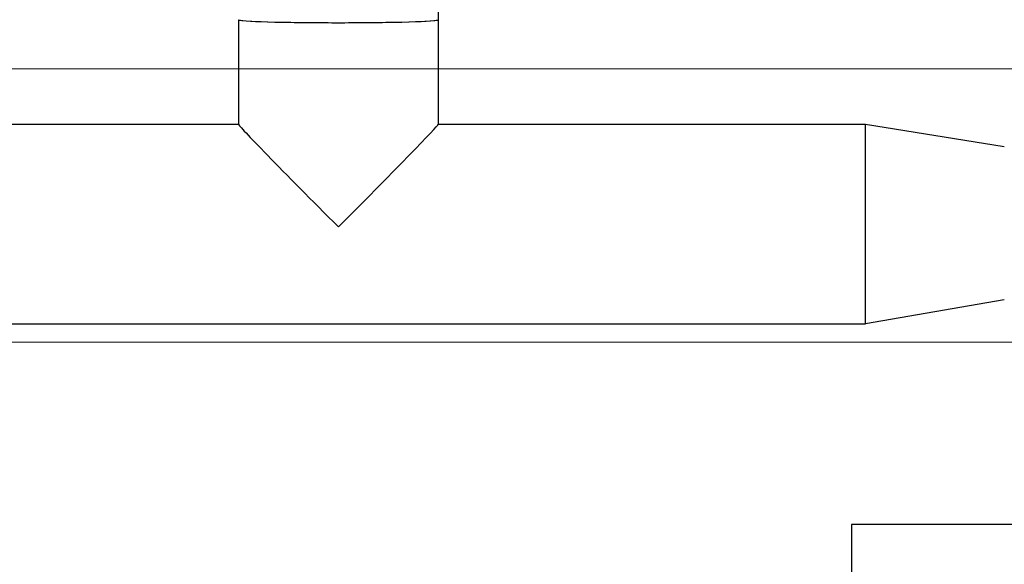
# Model space of a CAD drawing. Extents: x -89225 to 110569, y 13360 to 87647.
# Tile 297 of 478: x 34866 to 35946, y 83694 to 84292. Entities that reach past the tile are written whole.
import ezdxf

# ---------------------------------------------------------------- set-up
doc = ezdxf.new("R2010")
doc.units = 0
doc.layers.add('Beluchtingstank', color=253, linetype='Continuous')
doc.layers.add('Iv-Lines 035', color=4, linetype='Continuous')

# ---------------------------------------------------------------- blocks, each defined once
blk = doc.blocks.new('Leidingwerk beluchtingsinstallatie')
for p, q in [((1282427.7, -919941.9), (1282427.7, -920056.5)), ((1282646.7, -919941.9), (1282646.7, -920056.5)), ((1281959.2, -920056.4), (1282427.7, -920056.4)), ((1282646.7, -920056.4), (1283115.2, -920056.4)), ((1283115.2, -920056.4), (1283267.6, -920081.1)), ((1283267.6, -920249.4), (1283115.2, -920275.5)), ((1281959.2, -920275.5), (1283115.2, -920275.5))]:
    blk.add_line(p, q)
for centre, major_axis, ratio, start_param, end_param in [((1282537.2, -919941.9), (109.5, 0), 0.029412, 3.141593, 6.283185), ((1282537.2, -919941.9), (-109.5, 0), 0.029412, 0, 3.141593), ((1282537.2, -920166), (-109.5, 109.5), 0.014614, 0.014613, 1.5856), ((1282537.2, -920166), (-109.5, -109.5), 0.014805, 1.556184, 3.126789), ((1283115.2, -920166), (0, -109.5), 0.000191, 6.283185, 9.424778)]:
    blk.add_ellipse(centre, major_axis=major_axis, ratio=ratio, start_param=start_param, end_param=end_param)
for points, knots in [([(1282646.7, -919627.5), (1282646.7, -919628.3), (1282646.7, -919628.7), (1282646.7, -919630.9), (1282646.7, -919633.1), (1282646.7, -919639.9), (1282646.7, -919645.2), (1282646.7, -919658), (1282646.7, -919665.7), (1282646.7, -919683.2), (1282646.7, -919693.1), (1282646.7, -919714.8), (1282646.7, -919726.8), (1282646.7, -919752.2), (1282646.7, -919765.9), (1282646.7, -919794.4), (1282646.7, -919809.3), (1282646.7, -919840.1), (1282646.7, -919856), (1282646.7, -919888.3), (1282646.7, -919904.8), (1282646.7, -919928.1), (1282646.7, -919935), (1282646.7, -919941.9)], [0, 0, 0, 0, 2.262885, 2.262885, 6.130627, 6.130627, 11.179216, 11.179216, 16.131648, 16.131648, 21.074688, 21.074688, 26.015691, 26.015691, 30.955986, 30.955986, 35.895972, 35.895972, 40.835803, 40.835803, 45.775555, 45.775555, 47.841067, 47.841067, 47.841067, 47.841067]), ([(1283115.2, -920169.2), (1283115.2, -920156.6), (1283115.2, -920144), (1283115.2, -920132.1), (1283115.2, -920123.3), (1283115.2, -920114.9), (1283115.2, -920107.2), (1283115.2, -920101.3), (1283115.2, -920095.9), (1283115.2, -920090.8), (1283115.2, -920083.2), (1283115.2, -920076.8), (1283115.2, -920071.5), (1283115.2, -920066.3), (1283115.2, -920062.4), (1283115.2, -920059.9), (1283115.2, -920057.9), (1283115.2, -920056.7), (1283115.2, -920056.5), (1283115.2, -920056.4), (1283115.2, -920056.4), (1283115.2, -920056.4)], [-34.512893, -34.512893, -34.512893, -34.512893, -30.739256, -30.739256, -30.739256, -27.970219, -27.970219, -27.970219, -25.890615, -25.890615, -25.890615, -22.77179, -22.77179, -22.77179, -19.693565, -19.693565, -19.693565, -17.256447, -17.256447, -17.256447, -16.923237, -16.923237, -16.923237, -16.923237]), ([(1283115.2, -920275.5), (1283115.2, -920275.5), (1283115.2, -920273.8), (1283115.2, -920270.5), (1283115.2, -920267.9), (1283115.2, -920264.3), (1283115.2, -920259.9), (1283115.2, -920255.8), (1283115.2, -920251.1), (1283115.2, -920245.7), (1283115.2, -920236.8), (1283115.2, -920226.3), (1283115.2, -920214.7), (1283115.2, -920204.2), (1283115.2, -920192.8), (1283115.2, -920181.1), (1283115.2, -920177.2), (1283115.2, -920173.2), (1283115.2, -920169.2)], [-16.944217, -16.944217, -16.944217, -16.944217, -13.584257, -13.584257, -13.584257, -10.986652, -10.986652, -10.986652, -8.622278, -8.622278, -8.622278, -4.732698, -4.732698, -4.732698, -1.197554, -1.197554, -1.197554, -0.000001, -0.000001, -0.000001, -0.000001])]:
    blk.add_open_spline(points, degree=3, knots=knots)
blk = doc.blocks.new('Beluchtingselementen Bosman')
for p, q in [((1277299.4, -854324.5), (1275289.4, -854324.5)), ((1275289.4, -854324.5), (1275289.4, -854472))]:
    blk.add_line(p, q)

msp = doc.modelspace()

# ---------------------------------------------------------------- linework, layer by layer
at = {"layer": 'Beluchtingstank', "lineweight": 9, "ltscale": 0.01}
for p, q in [((30135.9, 84237.7), (53025.9, 84237.7)), ((30135.9, 83937.7), (53025.9, 83937.7))]:
    msp.add_line(p, q, dxfattribs=at)

# ---------------------------------------------------------------- block references
at = {"layer": 'Iv-Lines 035'}
for name, p in [('Leidingwerk beluchtingsinstallatie', (-1247321.4, 1004233.5)), ('Beluchtingselementen Bosman', (-1239510.9, 938062.2))]:
    msp.add_blockref(name, p, dxfattribs=at)

doc.saveas('drawing.dxf')
